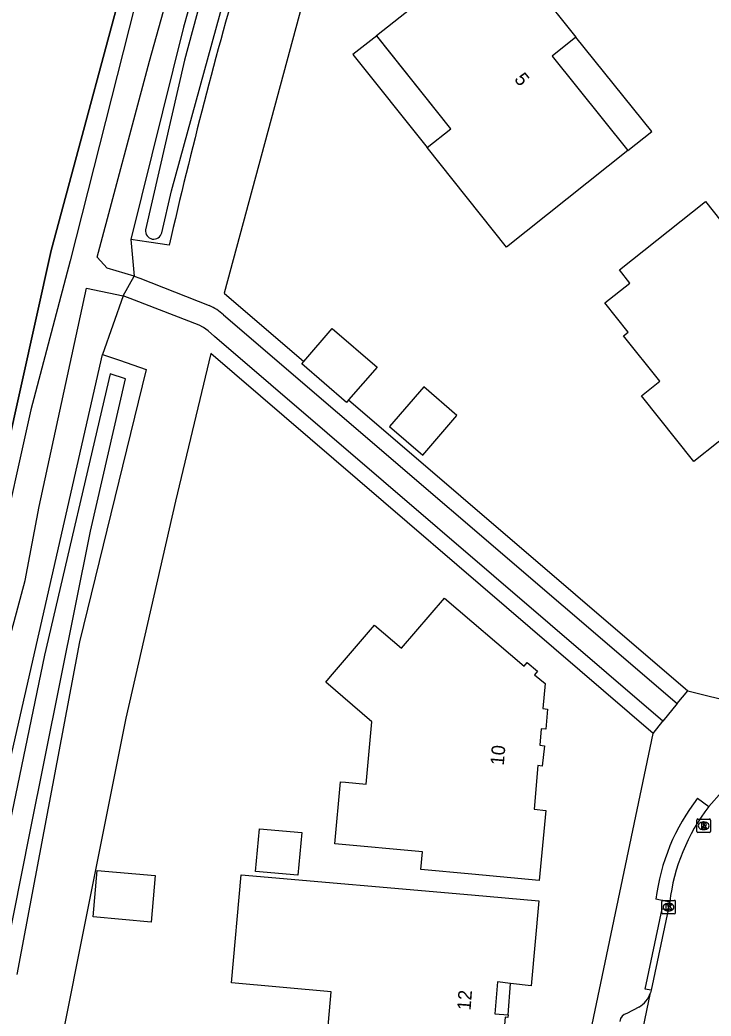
# Model space of a CAD drawing. Extents: x 159628 to 160723, y 388176 to 389416.
# Drawn here: x 159856.8 to 159907.8, y 388591.8 to 388665.4 of the extents above; entities that cross this region are included whole.
import ezdxf

# ---------------------------------------------------------------- set-up
doc = ezdxf.new("R2010")
doc.units = 0
for name, color, linetype in [('IMGEO_Groenvoorziening', 7, 'Continuous'), ('IMGEO_Hek', 7, 'Continuous'), ('IMGEO_Kolk', 7, 'Continuous'), ('IMGEO_Loofbos', 7, 'Continuous'), ('IMGEO_Pand', 7, 'Continuous'), ('IMGEO_Pand_nummerreeks', 7, 'Continuous'), ('IMGEO_Pand_overbouw', 7, 'Continuous'), ('IMGEO_Rijbaan_lokaal_onverhard', 7, 'Continuous'), ('IMGEO_Rijbaan_lokaal_open', 7, 'Continuous'), ('IMGEO_Rioolput', 7, 'Continuous'), ('IMGEO_Voetpad_halfverhard', 7, 'Continuous'), ('IMGEO_Voetpad_open', 7, 'Continuous'), ('IMGEO_Waterloop', 7, 'Continuous')]:
    doc.layers.add(name, color=color, linetype=linetype)

msp = doc.modelspace()

# ---------------------------------------------------------------- linework, layer by layer
at = {"layer": 'IMGEO_Groenvoorziening'}
for points in [[(159911.897, 388788.693), (159915.03, 388783.29), (159907.895, 388763.963), (159901.612, 388745.973), (159895.581, 388727.928), (159889.791, 388709.566), (159883.857, 388689.671), (159871.857, 388645.22), (159877.742, 388640.168)], [(159872.366, 388677.375), (159868.849, 388664.876), (159864.964, 388649.184)], [(159867.787, 388648.747), (159866.288, 388648.979), (159864.964, 388649.184)], [(159864.964, 388649.184), (159865.212, 388646.471)], [(159864.406, 388645.004), (159862.861, 388640.687)], [(159903.537, 388612.665), (159870.877, 388640.759), (159868.257, 388629.83), (159864.584, 388613.795), (159856.856, 388575.073), (159855.899, 388569.574), (159854.79, 388569.739), (159851.654, 388551.438), (159850.278, 388539.543), (159849.747, 388535.829), (159848.144, 388535.96), (159846.739, 388520.388), (159844.261, 388504.071), (159845.431, 388503.898), (159845.39, 388503.573), (159844.145, 388501.837), (159842.914, 388499.536), (159840.587, 388493.046), (159838.043, 388487.206), (159836.317, 388482.533), (159835.337, 388480.671), (159834.576, 388478.554), (159834.22, 388476.551)], [(159842.41, 388540.628), (159844.908, 388554.382), (159847.587, 388568.102), (159849.918, 388581.507), (159852.444, 388594.876), (159862.861, 388640.687)], [(159862.861, 388640.687), (159864.137, 388640.247), (159866.102, 388639.571), (159861.174, 388619.427), (159856.533, 388594.848)], [(159881.054, 388637.324), (159906.097, 388615.825)]]:
    msp.add_lwpolyline(points, dxfattribs=at)
msp.add_arc((160268.955, 388556.036), 411.741, 163.95442, 166.98723, dxfattribs=at)
at = {"layer": 'IMGEO_Hek'}
msp.add_lwpolyline([(159875.975, 388708.387), (159865.562, 388672.443), (159859.075, 388648.375), (159854.631, 388628.358), (159853.051, 388623.909), (159849.453, 388625.075), (159845.514, 388626.869)], dxfattribs=at)
at = {"layer": 'IMGEO_Kolk'}
for p, q in [((159904.181, 388599.4), (159904.181, 388600.252)), ((159904.256, 388600.326), (159905.108, 388600.326)), ((159904.669, 388600.106), (159904.694, 388600.106)), ((159905.182, 388600.252), (159905.182, 388599.4)), ((159905.108, 388599.326), (159904.256, 388599.326)), ((159904.692, 388599.546), (159904.667, 388599.546))]:
    msp.add_line(p, q, dxfattribs=at)
for points in [[(159904.181, 388599.4), (159904.181, 388600.252)], [(159904.256, 388600.326), (159905.108, 388600.326)], [(159904.502, 388600.026), (159904.625, 388600.026), (159904.625, 388599.875), (159904.755, 388600.026), (159904.919, 388600.026), (159904.773, 388599.875), (159904.926, 388599.626), (159904.774, 388599.626), (159904.689, 388599.79), (159904.625, 388599.723), (159904.625, 388599.626), (159904.502, 388599.626), (159904.502, 388600.026)], [(159905.182, 388600.252), (159905.182, 388599.4)], [(159905.108, 388599.326), (159904.256, 388599.326)]]:
    msp.add_lwpolyline(points, dxfattribs=at)
for centre, start, end in [((159904.258, 388600.25), 91.55205, 178.44795), ((159904.258, 388600.25), 91.55205, 178.44795), ((159905.106, 388600.25), 1.55205, 88.44795), ((159905.106, 388600.25), 1.55205, 88.44795), ((159904.258, 388599.402), 181.55205, 268.44795), ((159904.258, 388599.402), 181.55205, 268.44795), ((159905.106, 388599.402), 271.55205, 358.44795), ((159905.106, 388599.402), 271.55205, 358.44795)]:
    msp.add_arc(centre, 0.0765, start, end, dxfattribs=at)
for centre, major_axis, ratio, start_param, end_param in [((159904.668, 388599.826), (-0.387, 0.002), 0.722429, 4.712389, 7.853982), ((159904.693, 388599.826), (-0.39, 0.002), 0.717154, 1.570796, 4.712389)]:
    msp.add_ellipse(centre, major_axis=major_axis, ratio=ratio, start_param=start_param, end_param=end_param, dxfattribs=at)
at = {"layer": 'IMGEO_Loofbos'}
msp.add_lwpolyline([(159845.943, 388627.841), (159845.514, 388626.869), (159849.453, 388625.075), (159853.051, 388623.909), (159854.631, 388628.358), (159859.075, 388648.375), (159865.562, 388672.443), (159875.975, 388708.387)], dxfattribs=at)
at = {"layer": 'IMGEO_Pand'}
for points in [[(159901.669, 388655.757), (159892.715, 388648.621), (159886.862, 388655.965), (159888.612, 388657.359), (159883.12, 388664.25), (159892.071, 388671.361), (159897.83, 388664.139), (159896.094, 388662.738), (159901.669, 388655.757)], [(159913.085, 388644.844), (159912.526, 388644.371), (159914.922, 388641.354), (159910.989, 388638.225), (159911.929, 388637.044), (159906.553, 388632.767), (159902.687, 388637.626), (159904.033, 388638.697), (159901.362, 388642.054), (159901.707, 388642.329), (159899.986, 388644.493), (159901.824, 388645.955), (159901.052, 388646.925), (159907.406, 388651.979), (159913.085, 388644.844)], [(159877.742, 388640.168), (159879.846, 388642.601), (159883.148, 388639.747), (159881.054, 388637.324)], [(159881.054, 388637.324), (159880.887, 388637.131), (159877.585, 388639.986), (159877.742, 388640.168)], [(159886.521, 388633.226), (159889.055, 388636.157), (159886.595, 388638.284), (159884.061, 388635.353), (159886.521, 388633.226)], [(159880.446, 388609.095), (159880.817, 388609.061), (159882.341, 388608.919), (159882.767, 388613.527), (159881.343, 388614.749), (159879.36, 388616.45), (159879.716, 388616.865), (159882.971, 388620.66), (159884.947, 388618.965), (159888.122, 388622.667), (159894.024, 388617.637), (159894.243, 388617.898), (159895.01, 388617.257), (159894.791, 388616.996), (159895.565, 388616.347), (159895.405, 388614.5), (159895.744, 388614.471), (159895.614, 388612.976), (159895.275, 388613.005), (159895.17, 388611.79), (159895.509, 388611.761), (159895.358, 388610.258), (159895.038, 388610.285), (159894.759, 388607.067), (159895.621, 388606.967), (159895.129, 388601.801), (159890.151, 388602.262), (159886.384, 388602.611), (159886.504, 388603.907), (159880.021, 388604.507), (159880.446, 388609.095)], [(159874.169, 388602.469), (159874.461, 388605.625), (159877.59, 388605.335), (159877.297, 388602.179), (159874.169, 388602.469)], [(159866.457, 388598.724), (159862.179, 388599.103), (159862.484, 388602.538), (159866.762, 388602.158), (159866.457, 388598.724)], [(159872.4, 388594.22), (159873.11, 388602.22), (159890.121, 388600.728), (159895.101, 388600.291), (159894.524, 388594.006), (159893.019, 388594.19), (159892.036, 388594.311), (159891.838, 388591.95), (159892.824, 388591.867), (159892.807, 388591.667), (159892.605, 388591.683), (159892.059, 388585.15), (159887.079, 388585.59), (159879.122, 388586.294), (159879.765, 388593.569), (159872.4, 388594.22)]]:
    msp.add_lwpolyline(points, dxfattribs=at)
at = {"layer": 'IMGEO_Pand_overbouw'}
for points in [[(159886.862, 388655.965), (159888.612, 388657.359), (159883.131, 388664.236), (159881.368, 388662.858)], [(159897.83, 388664.139), (159896.094, 388662.738), (159901.669, 388655.757), (159903.435, 388657.155)], [(159893.019, 388594.19), (159892.036, 388594.311), (159891.838, 388591.95), (159892.824, 388591.867)]]:
    msp.add_lwpolyline(points, close=True, dxfattribs=at)
at = {"layer": 'IMGEO_Rijbaan_lokaal_onverhard'}
for points in [[(159865.212, 388646.471), (159863.222, 388647.058), (159862.468, 388647.875), (159866.349, 388662.369), (159870.906, 388678.671), (159879.744, 388708.887), (159888.203, 388736.461), (159900.962, 388773.448), (159906.116, 388787.472), (159910.926, 388798.616), (159917.324, 388812.954), (159920.174, 388818.702), (159921.575, 388820.893), (159923.154, 388822.781), (159926.306, 388825.845), (159931.357, 388828.754), (159940.188, 388832.823), (159947.09, 388835.059), (159949.833, 388834.64), (159951.592, 388833.802), (159957.723, 388828.236), (159989.428, 388803.534), (159989.602, 388803.386)], [(159865.691, 388668.218), (159860.487, 388647.607), (159857.576, 388636.579), (159855.104, 388625.59), (159854.455, 388624.187), (159853.931, 388623.747), (159853.052, 388623.286), (159851.9, 388622.93), (159850.874, 388623.035), (159849.764, 388623.412), (159804.293, 388645.589), (159777.942, 388657.353), (159742.036, 388674.468)], [(159864.406, 388645.004), (159865.212, 388646.471)], [(159811.319, 388462.715), (159810.384, 388464.494), (159813.657, 388467.09), (159822.801, 388476.879), (159827.374, 388483.715), (159831.854, 388493.371), (159835.009, 388503.266), (159837.027, 388511.358), (159838.133, 388520.304), (159838.483, 388526.316), (159839.555, 388537.163), (159843.059, 388556.556), (159849.981, 388588.646), (159855.64, 388618.28), (159857.157, 388623.967), (159858.183, 388629.429), (159861.693, 388645.575), (159864.406, 388645.004)]]:
    msp.add_lwpolyline(points, dxfattribs=at)
at = {"layer": 'IMGEO_Rijbaan_lokaal_open'}
for points in [[(159930.674, 388625.944), (159929.504, 388625.028), (159924.843, 388621.328), (159908.628, 388608.359), (159907.664, 388607.259)], [(159904.661, 388599.629), (159903.389, 388593.676)], [(159904.765, 388600.195), (159904.679, 388599.826), (159904.661, 388599.629)], [(159901.859, 388586.36), (159903.349, 388593.491)], [(159903.389, 388593.676), (159903.349, 388593.491)]]:
    msp.add_lwpolyline(points, dxfattribs=at)
msp.add_arc((159918.924, 388598.511), 14.259, 142.15678, 173.21764, dxfattribs=at)
at = {"layer": 'IMGEO_Rioolput'}
for p, q in [((159906.777, 388605.414), (159906.777, 388606.266)), ((159906.852, 388606.34), (159907.704, 388606.34)), ((159907.778, 388606.266), (159907.778, 388605.414)), ((159907.288, 388605.56), (159907.263, 388605.56)), ((159907.265, 388606.12), (159907.29, 388606.12)), ((159907.704, 388605.34), (159906.852, 388605.34))]:
    msp.add_line(p, q, dxfattribs=at)
for points in [[(159906.777, 388605.414), (159906.777, 388606.266)], [(159906.852, 388606.34), (159907.704, 388606.34)], [(159907.778, 388606.266), (159907.778, 388605.414)], [(159907.366, 388606.038), (159907.114, 388606.04), (159907.114, 388605.64)], [(159907.114, 388605.64), (159907.238, 388605.64), (159907.238, 388605.802), (159907.249, 388605.802)], [(159907.292, 388605.959), (159907.238, 388605.959), (159907.238, 388605.878)], [(159907.238, 388605.878), (159907.29, 388605.878)], [(159907.296, 388605.773), (159907.367, 388605.64), (159907.507, 388605.64), (159907.442, 388605.766)], [(159907.704, 388605.34), (159906.852, 388605.34)]]:
    msp.add_lwpolyline(points, dxfattribs=at)
for centre, radius, start, end in [((159906.854, 388606.264), 0.0765, 91.55205, 178.44795), ((159906.854, 388606.264), 0.0765, 91.55205, 178.44795), ((159907.702, 388606.264), 0.0765, 1.55205, 88.44795), ((159907.702, 388606.264), 0.0765, 1.55205, 88.44795), ((159907.248, 388605.749), 0.0533, 26.02933, 88.69889), ((159907.274, 388606.067), 0.19, 274.7715, 282.96867), ((159907.298, 388605.863), 0.0964, 77.00612, 93.18647), ((159907.312, 388605.92), 0.0378, 276.66336, 79.67722), ((159907.365, 388605.928), 0.109, 350.36119, 89.41601), ((159907.363, 388605.928), 0.112, 277.58423, 350.98172), ((159907.347, 388605.713), 0.108, 29.51342, 73.79051), ((159906.854, 388605.416), 0.0765, 181.55205, 268.44795), ((159906.854, 388605.416), 0.0765, 181.55205, 268.44795), ((159907.702, 388605.416), 0.0765, 271.55205, 358.44795), ((159907.702, 388605.416), 0.0765, 271.55205, 358.44795)]:
    msp.add_arc(centre, radius, start, end, dxfattribs=at)
for centre, major_axis, ratio, start_param, end_param in [((159907.264, 388605.84), (-0.387, 0.002), 0.722429, 4.712389, 7.853982), ((159907.289, 388605.84), (-0.39, 0.002), 0.717154, 1.570796, 4.712389)]:
    msp.add_ellipse(centre, major_axis=major_axis, ratio=ratio, start_param=start_param, end_param=end_param, dxfattribs=at)
at = {"layer": 'IMGEO_Voetpad_halfverhard'}
for points in [[(159865.212, 388646.471), (159865.629, 388646.307), (159870.756, 388644.288)], [(159904.269, 388613.569), (159871.151, 388642.007), (159870.675, 388642.416), (159870.33, 388642.677), (159870.008, 388642.843), (159865.23, 388644.686), (159864.406, 388645.004)], [(159871.802, 388643.604), (159905.322, 388614.867)]]:
    msp.add_lwpolyline(points, dxfattribs=at)
msp.add_arc((159869.425, 388641.11), 3.446, 46.36954, 67.26754, dxfattribs=at)
at = {"layer": 'IMGEO_Voetpad_open'}
for points in [[(159906.097, 388615.825), (159913.35, 388614.019), (159930.846, 388627.835)], [(159905.322, 388614.867), (159906.097, 388615.825)], [(159905.322, 388614.867), (159904.269, 388613.569)], [(159903.537, 388612.665), (159904.269, 388613.569)], [(159880.922, 388504.632), (159903.537, 388612.665)], [(159906.826, 388607.875), (159907.664, 388607.259)], [(159904.765, 388600.195), (159903.743, 388600.405)], [(159903.389, 388593.676), (159902.95, 388593.771), (159904.219, 388599.707), (159904.661, 388599.629)], [(159902.475, 388592.429), (159901.594, 388591.959)]]:
    msp.add_lwpolyline(points, dxfattribs=at)
for centre, radius, start, end in [((159918.918, 388598.513), 15.292, 142.25244, 172.89397), ((159901.541, 388594.088), 1.904, 299.37067, 341.72225), ((159901.724, 388591.337), 0.635, 101.77214, 175.75732)]:
    msp.add_arc(centre, radius, start, end, dxfattribs=at)
at = {"layer": 'IMGEO_Waterloop'}
for points in [[(159922.024, 388816.799), (159914.467, 388800.208), (159907.814, 388784.438), (159903.79, 388772.98), (159895.494, 388749.407), (159887.445, 388724.725), (159881.292, 388706.025), (159877.691, 388693.206), (159872.475, 388675.567), (159868.923, 388662.425), (159866.05, 388649.893)], [(159867.251, 388649.677), (159867.968, 388652.785), (159874.58, 388676.912), (159878.297, 388690.013), (159887.003, 388719.119), (159893.287, 388737.723), (159903.8, 388768.647), (159911.474, 388788.927)], [(159863.432, 388639.242), (159858.586, 388618.462), (159855.013, 388601.337), (159849.182, 388570.495), (159843.761, 388539.981), (159842.611, 388533.246), (159841.831, 388527.908), (159840.886, 388517.558), (159840.024, 388510.372)], [(159842.611, 388521.213), (159843.104, 388527.99), (159845.157, 388541.213), (159848.73, 388561.747), (159852.209, 388578.717), (159857.507, 388605.288), (159861.995, 388627.62), (159864.582, 388638.873), (159863.432, 388639.242)]]:
    msp.add_lwpolyline(points, dxfattribs=at)
msp.add_arc((159866.656, 388649.814), 0.611, 172.61067, 346.99802, dxfattribs=at)

# ---------------------------------------------------------------- texts
at = {"layer": 'IMGEO_Pand_nummerreeks'}
for s, rotation, p in [('5', 308.79941, (159893.239, 388661.008)), ('10', 85.03292, (159892.508, 388610.273)), ('12', 85.71787, (159890.058, 388592.173))]:
    msp.add_text(s, height=1, rotation=rotation, dxfattribs=at).set_placement(p)

doc.saveas('drawing.dxf')
